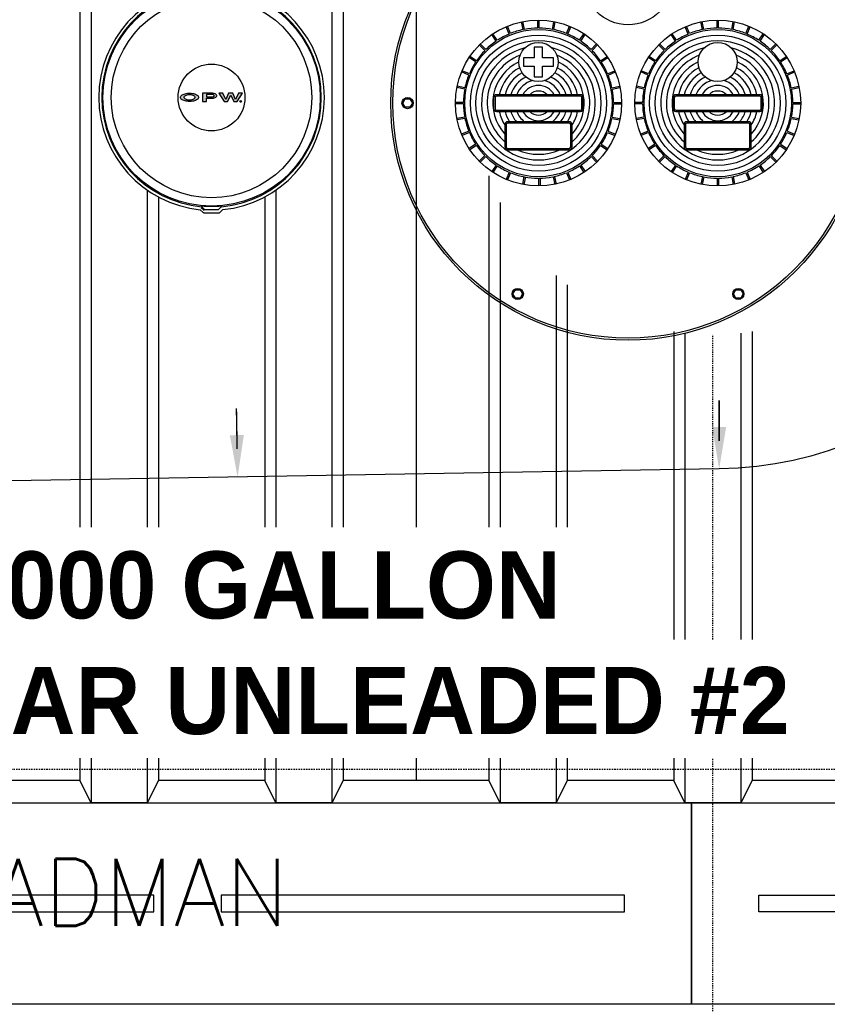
# Model space of a CAD drawing. Extents: x -169 to 7270, y -140 to 2984.
# Tile 673 of 718: x 6551 to 6623, y 1398 to 1486. Entities that reach past the tile are written whole.
import ezdxf
from ezdxf.enums import TextEntityAlignment as Align

# ---------------------------------------------------------------- set-up
doc = ezdxf.new("R2010")
doc.units = 0
doc.header["$MEASUREMENT"] = 0
doc.linetypes.add('HIDDEN3', pattern=[0.1875, 0.125, -0.0625])
doc.linetypes.add('VENT', pattern=[0.04, 0.02, -0.02])
doc.layers.add('FREEZE-LINES', color=8, linetype='CONTINUOUS', plot=False)
for name, color, linetype in [('MULTI-PORT-MANHOLE', 4, 'CONTINUOUS'), ('MULTI-PORT-MANHOLE-HATCH', 252, 'CONTINUOUS'), ('PIPING-VENT', 3, 'VENT'), ('TANK-ANCHOR', 4, 'CONTINUOUS'), ('TANK-DESCRIPTION', 3, 'CONTINUOUS'), ('TANK-MANHOLE-COVER-18', 2, 'CONTINUOUS'), ('TANK-MANHOLE-COVER-HATCH-18', 7, 'CONTINUOUS'), ('TANK-SLOPE', 3, 'CONTINUOUS'), ('TANK-UST', 5, 'CONTINUOUS'), ('TANK-UST-RIB', 7, 'CONTINUOUS'), ('TEXT', 3, 'CONTINUOUS')]:
    doc.layers.add(name, color=color, linetype=linetype)
doc.styles.add('BOLD', font='bold', dxfattribs={"height": 7.2})
doc.styles.add('SIMPLEX', font='simplex')

msp = doc.modelspace()

# ---------------------------------------------------------------- hatches: boundary and pattern name
at = {"layer": 'TANK-MANHOLE-COVER-HATCH-18', "linetype": 'Continuous'}
h = msp.add_hatch(color=256, dxfattribs=at)
h.paths.add_polyline_path([(6566.91677, 1479.23085), (6566.8509, 1479.272), (6566.77268, 1479.30903), (6566.68349, 1479.34057), (6566.58606, 1479.36663), (6566.48177, 1479.38582), (6566.37337, 1479.39815), (6566.26085, 1479.40362), (6566.14834, 1479.40085), (6566.03857, 1479.3926), (6565.93154, 1479.37611), (6565.83001, 1479.35414), (6565.73671, 1479.32531), (6565.65302, 1479.29099), (6565.58167, 1479.25119), (6565.5213, 1479.20727), (6565.47603, 1479.16061), (6565.45237, 1479.12355), (6565.43488, 1479.0865), (6565.42666, 1479.03436), (6565.4349, 1478.98359), (6565.45823, 1478.93283), (6565.49666, 1478.88481), (6565.53283, 1478.85342), (6565.58175, 1478.81896), (6565.65311, 1478.77918), (6565.73681, 1478.74489), (6565.83013, 1478.71609), (6565.93167, 1478.69279), (6566.0387, 1478.67771), (6566.14847, 1478.66813), (6566.26099, 1478.66678), (6566.3735, 1478.67228), (6566.4819, 1478.68465), (6566.58618, 1478.70388), (6566.6836, 1478.72997), (6566.77278, 1478.76155), (6566.85099, 1478.79861), (6566.91684, 1478.83978), (6566.96897, 1478.88507), (6567.00739, 1478.93311), (6567.0307, 1478.98388), (6567.03893, 1479.03465), (6567.03069, 1479.08679), (6567.00735, 1479.13618), (6566.96892, 1479.1842)])
h.paths.add_polyline_path([(6566.68078, 1479.12515), (6566.70412, 1479.08124), (6566.71236, 1479.03459), (6566.70413, 1478.98931), (6566.68081, 1478.9454), (6566.64103, 1478.90422), (6566.58752, 1478.86717), (6566.52166, 1478.8356), (6566.4462, 1478.81226), (6566.36388, 1478.7944), (6566.27743, 1478.78616), (6566.18824, 1478.78614), (6566.1018, 1478.79436), (6566.01946, 1478.81218), (6565.94399, 1478.83549), (6565.87812, 1478.86704), (6565.82597, 1478.90408), (6565.78618, 1478.94523), (6565.76147, 1478.98914), (6565.75323, 1479.03442), (6565.76145, 1479.08107), (6565.78614, 1479.12499), (6565.82593, 1479.16616), (6565.87806, 1479.20321), (6565.94392, 1479.23341), (6566.01938, 1479.25813), (6566.10171, 1479.27461), (6566.18815, 1479.28286), (6566.27734, 1479.28287), (6566.36379, 1479.27465), (6566.44612, 1479.2582), (6566.52159, 1479.23352), (6566.58746, 1479.20334), (6566.64098, 1479.1663)], flags=16)
h = msp.add_hatch(color=256, dxfattribs=at)
h.paths.add_polyline_path([(6568.43846, 1479.36971), (6568.36161, 1479.3889), (6568.27928, 1479.39986), (6568.19421, 1479.40396), (6567.38464, 1479.40382), (6567.38477, 1478.66698), (6567.72918, 1478.66704), (6567.72913, 1478.95107), (6568.19429, 1478.95116), (6568.27936, 1478.95529), (6568.36169, 1478.96628), (6568.43852, 1478.98413), (6568.50713, 1479.01022), (6568.56475, 1479.04041), (6568.61003, 1479.0761), (6568.64021, 1479.11589), (6568.65666, 1479.15706), (6568.65666, 1479.19823), (6568.64018, 1479.23939), (6568.60999, 1479.2778), (6568.5647, 1479.31347), (6568.50707, 1479.34502)])
h.paths.add_polyline_path([(6567.72907, 1479.28862), (6568.19423, 1479.2887), (6568.25323, 1479.2846), (6568.30812, 1479.27363), (6568.35477, 1479.2558), (6568.39183, 1479.23248), (6568.41379, 1479.20642), (6568.42202, 1479.1776), (6568.4138, 1479.14879), (6568.39185, 1479.12134), (6568.3548, 1479.09801), (6568.30815, 1479.08153), (6568.25327, 1479.06917), (6568.19427, 1479.06642), (6567.72911, 1479.06633)], flags=16)
for points in [[(6569.21097, 1479.40415), (6568.85009, 1479.40408), (6569.31813, 1478.66733), (6569.62549, 1478.66738), (6569.90119, 1479.22726), (6570.17709, 1478.66748), (6570.48445, 1478.66754), (6570.95222, 1479.40446), (6570.59134, 1479.4044), (6570.33485, 1478.84314), (6570.08091, 1479.4043), (6569.7214, 1479.40424), (6569.46766, 1478.84299)], [(6570.72183, 1478.66346, 1), (6570.87277, 1478.66349, 1)]]:
    msp.add_hatch(color=256, dxfattribs=at).paths.add_polyline_path(points)

# ---------------------------------------------------------------- linework, layer by layer
at = {"layer": 'FREEZE-LINES', "linetype": 'Continuous'}
msp.add_line((7225.69428, 1398.01839), (6181.69428, 1398.01839), dxfattribs=at)
at = {"layer": 'MULTI-PORT-MANHOLE', "color": 1}
for p, q in [((6596.006, 1485.08221), (6595.86883, 1485.77186)), ((6596.1286, 1485.1066), (6595.99142, 1485.79624)), ((6597.31241, 1485.2232), (6597.31241, 1485.92635)), ((6597.43741, 1485.2232), (6597.43741, 1485.92635)), ((6598.62121, 1485.1066), (6598.75839, 1485.79624)), ((6598.74381, 1485.08221), (6598.88099, 1485.77186)), ((6612.006, 1485.08221), (6611.86883, 1485.77186)), ((6612.1286, 1485.1066), (6611.99142, 1485.79624)), ((6613.31241, 1485.2232), (6613.31241, 1485.92635)), ((6613.43741, 1485.2232), (6613.43741, 1485.92635)), ((6614.62121, 1485.1066), (6614.75839, 1485.79624)), ((6614.74381, 1485.08221), (6614.88099, 1485.77186)), ((6593.5992, 1484.05889), (6593.20855, 1484.64354)), ((6593.70313, 1484.12833), (6593.31248, 1484.71298)), ((6594.75221, 1484.68908), (6594.48312, 1485.3387)), ((6594.86769, 1484.73691), (6594.59861, 1485.38654)), ((6599.88212, 1484.73691), (6600.15121, 1485.38654)), ((6599.99761, 1484.68908), (6600.26669, 1485.3387)), ((6601.04668, 1484.12833), (6601.43733, 1484.71298)), ((6601.15062, 1484.05889), (6601.54127, 1484.64354)), ((6609.5992, 1484.05889), (6609.20855, 1484.64354)), ((6609.70313, 1484.12833), (6609.31248, 1484.71298)), ((6610.75221, 1484.68908), (6610.48312, 1485.3387)), ((6610.86769, 1484.73691), (6610.59861, 1485.38654)), ((6615.88212, 1484.73691), (6616.15121, 1485.38654)), ((6615.99761, 1484.68908), (6616.26669, 1485.3387)), ((6617.04668, 1484.12833), (6617.43733, 1484.71298)), ((6617.15062, 1484.05889), (6617.54127, 1484.64354)), ((6592.67968, 1483.30426), (6592.18247, 1483.80146)), ((6602.07014, 1483.30426), (6602.56734, 1483.80146)), ((6608.67968, 1483.30426), (6608.18247, 1483.80146)), ((6618.07014, 1483.30426), (6618.56734, 1483.80146)), ((6592.59129, 1483.21587), (6592.09409, 1483.71307)), ((6602.15853, 1483.21587), (6602.65573, 1483.71307)), ((6608.59129, 1483.21587), (6608.09409, 1483.71307)), ((6618.15853, 1483.21587), (6618.65573, 1483.71307)), ((6591.76721, 1482.19241), (6591.18256, 1482.58306)), ((6591.83666, 1482.29635), (6591.25201, 1482.687)), ((6602.91316, 1482.29635), (6603.49781, 1482.687)), ((6602.9826, 1482.19241), (6603.56725, 1482.58306)), ((6607.76721, 1482.19241), (6607.18256, 1482.58306)), ((6607.83666, 1482.29635), (6607.25201, 1482.687)), ((6618.91316, 1482.29635), (6619.49781, 1482.687)), ((6618.9826, 1482.19241), (6619.56725, 1482.58306)), ((6591.15863, 1481.02785), (6590.50901, 1481.29694)), ((6591.20647, 1481.14334), (6590.55684, 1481.41242)), ((6603.54335, 1481.14334), (6604.19297, 1481.41242)), ((6603.59118, 1481.02785), (6604.24081, 1481.29694)), ((6607.15863, 1481.02785), (6606.50901, 1481.29694)), ((6607.20647, 1481.14334), (6606.55684, 1481.41242)), ((6619.54335, 1481.14334), (6620.19297, 1481.41242)), ((6619.59118, 1481.02785), (6620.24081, 1481.29694)), ((6590.78895, 1479.76694), (6590.0993, 1479.90412)), ((6590.81333, 1479.88954), (6590.12369, 1480.02672)), ((6603.93648, 1479.88954), (6604.62613, 1480.02672)), ((6603.96087, 1479.76694), (6604.65051, 1479.90412)), ((6606.78895, 1479.76694), (6606.0993, 1479.90412)), ((6606.81333, 1479.88954), (6606.12369, 1480.02672)), ((6619.93648, 1479.88954), (6620.62613, 1480.02672)), ((6619.96087, 1479.76694), (6620.65051, 1479.90412)), ((6590.67235, 1478.58314), (6589.9692, 1478.58314)), ((6590.67235, 1478.45814), (6589.9692, 1478.45814)), ((6604.07747, 1478.58314), (6604.78062, 1478.58314)), ((6604.07747, 1478.45814), (6604.78062, 1478.45814)), ((6606.67235, 1478.58314), (6605.9692, 1478.58314)), ((6606.67235, 1478.45814), (6605.9692, 1478.45814)), ((6620.07747, 1478.58314), (6620.78062, 1478.58314)), ((6620.07747, 1478.45814), (6620.78062, 1478.45814)), ((6590.78895, 1477.27433), (6590.0993, 1477.13715)), ((6590.81333, 1477.15173), (6590.12369, 1477.01456)), ((6603.93648, 1477.15173), (6604.62613, 1477.01456)), ((6603.96087, 1477.27433), (6604.65051, 1477.13715)), ((6606.78895, 1477.27433), (6606.0993, 1477.13715)), ((6606.81333, 1477.15173), (6606.12369, 1477.01456)), ((6619.93648, 1477.15173), (6620.62613, 1477.01456)), ((6619.96087, 1477.27433), (6620.65051, 1477.13715)), ((6591.15863, 1476.01342), (6590.50901, 1475.74434)), ((6591.20647, 1475.89794), (6590.55684, 1475.62885)), ((6603.54335, 1475.89794), (6604.19297, 1475.62885)), ((6603.59118, 1476.01342), (6604.24081, 1475.74434)), ((6607.15863, 1476.01342), (6606.50901, 1475.74434)), ((6607.20647, 1475.89794), (6606.55684, 1475.62885)), ((6619.54335, 1475.89794), (6620.19297, 1475.62885)), ((6619.59118, 1476.01342), (6620.24081, 1475.74434)), ((6591.76721, 1474.84886), (6591.18256, 1474.45821)), ((6591.83666, 1474.74493), (6591.25201, 1474.35428)), ((6602.91316, 1474.74493), (6603.49781, 1474.35428)), ((6602.9826, 1474.84886), (6603.56725, 1474.45821)), ((6607.76721, 1474.84886), (6607.18256, 1474.45821)), ((6607.83666, 1474.74493), (6607.25201, 1474.35428)), ((6618.91316, 1474.74493), (6619.49781, 1474.35428)), ((6618.9826, 1474.84886), (6619.56725, 1474.45821)), ((6592.59129, 1473.82541), (6592.09409, 1473.3282)), ((6592.67968, 1473.73702), (6592.18247, 1473.23982)), ((6602.07014, 1473.73702), (6602.56734, 1473.23982)), ((6602.15853, 1473.82541), (6602.65573, 1473.3282)), ((6608.59129, 1473.82541), (6608.09409, 1473.3282)), ((6608.67968, 1473.73702), (6608.18247, 1473.23982)), ((6618.07014, 1473.73702), (6618.56734, 1473.23982)), ((6618.15853, 1473.82541), (6618.65573, 1473.3282)), ((6593.5992, 1472.98239), (6593.20855, 1472.39774)), ((6593.70313, 1472.91294), (6593.31248, 1472.32829)), ((6594.75221, 1472.3522), (6594.48312, 1471.70257)), ((6594.86769, 1472.30436), (6594.59861, 1471.65474)), ((6599.88212, 1472.30436), (6600.15121, 1471.65474)), ((6599.99761, 1472.3522), (6600.26669, 1471.70257)), ((6601.04668, 1472.91294), (6601.43733, 1472.32829)), ((6601.15062, 1472.98239), (6601.54127, 1472.39774)), ((6609.5992, 1472.98239), (6609.20855, 1472.39774)), ((6609.70313, 1472.91294), (6609.31248, 1472.32829)), ((6610.75221, 1472.3522), (6610.48312, 1471.70257)), ((6610.86769, 1472.30436), (6610.59861, 1471.65474)), ((6615.88212, 1472.30436), (6616.15121, 1471.65474)), ((6615.99761, 1472.3522), (6616.26669, 1471.70257)), ((6617.04668, 1472.91294), (6617.43733, 1472.32829)), ((6617.15062, 1472.98239), (6617.54127, 1472.39774)), ((6596.08269, 1471.95906), (6595.94552, 1471.26942)), ((6596.20529, 1471.93468), (6596.06811, 1471.24503)), ((6597.3891, 1471.81808), (6597.3891, 1471.11493)), ((6597.5141, 1471.81808), (6597.5141, 1471.11493)), ((6598.6979, 1471.93468), (6598.83508, 1471.24503)), ((6598.8205, 1471.95906), (6598.95768, 1471.26942)), ((6612.006, 1471.95906), (6611.86883, 1471.26942)), ((6612.1286, 1471.93468), (6611.99142, 1471.24503)), ((6613.31241, 1471.81808), (6613.31241, 1471.11493)), ((6613.43741, 1471.81808), (6613.43741, 1471.11493)), ((6614.62121, 1471.93468), (6614.75839, 1471.24503)), ((6614.74381, 1471.95906), (6614.88099, 1471.26942))]:
    msp.add_line(p, q, dxfattribs=at)
at = {"layer": 'MULTI-PORT-MANHOLE', "color": 2}
msp.add_lwpolyline([(6597.74991, 1480.86231), (6597.74991, 1481.81681), (6598.70441, 1481.81681), (6598.70441, 1482.56681), (6597.74991, 1482.56681), (6597.74991, 1483.52132), (6596.99991, 1483.52132), (6596.99991, 1482.56681), (6596.0454, 1482.56681), (6596.0454, 1481.81681), (6596.99991, 1481.81681), (6596.99991, 1480.86231)], close=True, dxfattribs=at)
at = {"layer": 'MULTI-PORT-MANHOLE', "color": 1}
for points in [[(6585.90391, 1478.89564), (6586.12042, 1478.52064), (6585.90391, 1478.14564), (6585.4709, 1478.14564), (6585.2544, 1478.52064), (6585.4709, 1478.89564)], [(6595.31465, 1461.84576), (6595.74766, 1461.84576), (6595.96417, 1461.47076), (6595.74766, 1461.09576), (6595.31465, 1461.09576), (6595.09815, 1461.47076)], [(6614.78565, 1461.47076), (6615.00215, 1461.84576), (6615.43516, 1461.84576), (6615.65167, 1461.47076), (6615.43516, 1461.09576), (6615.00215, 1461.09576)]]:
    msp.add_lwpolyline(points, close=True, dxfattribs=at)
at = {"layer": 'MULTI-PORT-MANHOLE', "color": 2}
for points in [[(6601.37491, 1479.02064, 0.41421356), (6601.12491, 1479.27064), (6593.62491, 1479.27064, 0.41421356), (6593.37491, 1479.02064), (6593.37491, 1478.02064, 0.41421356), (6593.62491, 1477.77064), (6601.12491, 1477.77064, 0.41421356), (6601.37491, 1478.02064)], [(6617.37491, 1479.02064, 0.41421356), (6617.12491, 1479.27064), (6609.62491, 1479.27064, 0.41421356), (6609.37491, 1479.02064), (6609.37491, 1478.02064, 0.41421356), (6609.62491, 1477.77064), (6617.12491, 1477.77064, 0.41421356), (6617.37491, 1478.02064)], [(6600.37491, 1476.60274, 0.41421356), (6600.12491, 1476.85274), (6594.62491, 1476.85274, 0.41421356), (6594.37491, 1476.60274), (6594.37491, 1474.60274, 0.41421356), (6594.62491, 1474.35274), (6600.12491, 1474.35274, 0.41421356), (6600.37491, 1474.60274)], [(6616.37491, 1476.60274, 0.41421356), (6616.12491, 1476.85274), (6610.62491, 1476.85274, 0.41421356), (6610.37491, 1476.60274), (6610.37491, 1474.60274, 0.41421356), (6610.62491, 1474.35274), (6616.12491, 1474.35274, 0.41421356), (6616.37491, 1474.60274)]]:
    msp.add_lwpolyline(points, format="xyb", close=True, dxfattribs=at)
at = {"layer": 'MULTI-PORT-MANHOLE', "color": 1}
for points in [[(6601.24991, 1479.02064, 0.41421356), (6601.12491, 1479.14564), (6593.62491, 1479.14564, 0.41421356), (6593.49991, 1479.02064), (6593.49991, 1478.02064, 0.41421356), (6593.62491, 1477.89564), (6601.12491, 1477.89564, 0.41421356), (6601.24991, 1478.02064)], [(6617.24991, 1479.02064, 0.41421356), (6617.12491, 1479.14564), (6609.62491, 1479.14564, 0.41421356), (6609.49991, 1479.02064), (6609.49991, 1478.02064, 0.41421356), (6609.62491, 1477.89564), (6617.12491, 1477.89564, 0.41421356), (6617.24991, 1478.02064)], [(6600.24991, 1476.60274, 0.41421356), (6600.12491, 1476.72774), (6594.62491, 1476.72774, 0.41421356), (6594.49991, 1476.60274), (6594.49991, 1474.60274, 0.41421356), (6594.62491, 1474.47774), (6600.12491, 1474.47774, 0.41421356), (6600.24991, 1474.60274)], [(6616.24991, 1476.60274, 0.41421356), (6616.12491, 1476.72774), (6610.62491, 1476.72774, 0.41421356), (6610.49991, 1476.60274), (6610.49991, 1474.60274, 0.41421356), (6610.62491, 1474.47774), (6616.12491, 1474.47774, 0.41421356), (6616.24991, 1474.60274)]]:
    msp.add_lwpolyline(points, format="xyb", close=True, dxfattribs=at)
at = {"layer": 'MULTI-PORT-MANHOLE', "color": 4}
msp.add_circle((6605.37491, 1478.52064), 21.1875, dxfattribs=at)
at = {"layer": 'MULTI-PORT-MANHOLE', "color": 1}
msp.add_circle((6605.37491, 1478.52064), 21, dxfattribs=at)
at = {"layer": 'MULTI-PORT-MANHOLE', "color": 2}
for centre, radius in [((6605.37491, 1489.52064), 4), ((6597.37491, 1478.52064), 7.40597), ((6613.37491, 1478.52064), 7.40597), ((6597.37491, 1478.52064), 6.57785), ((6613.37491, 1478.52064), 6.57785), ((6597.37491, 1482.19181), 1.75), ((6613.37491, 1482.19181), 1.75), ((6585.68741, 1478.52064), 0.5), ((6595.53116, 1461.47076), 0.5), ((6615.21866, 1461.47076), 0.5)]:
    msp.add_circle(centre, radius, dxfattribs=at)
at = {"layer": 'MULTI-PORT-MANHOLE', "color": 1}
for centre, start, end in [((6597.37491, 1478.52064), 113.0342562, 123.2157438), ((6597.37491, 1478.52064), 101.7842562, 111.9657438), ((6597.37491, 1478.52064), 90.5342562, 100.7157438), ((6597.37491, 1478.52064), 79.2842562, 89.4657438), ((6597.37491, 1478.52064), 68.0342562, 78.2157438), ((6597.37491, 1478.52064), 56.7842562, 66.9657438), ((6613.37491, 1478.52064), 113.0342562, 123.2157438), ((6613.37491, 1478.52064), 101.7842562, 111.9657438), ((6613.37491, 1478.52064), 90.5342562, 100.7157438), ((6613.37491, 1478.52064), 79.2842562, 89.4657438), ((6613.37491, 1478.52064), 68.0342562, 78.2157438), ((6613.37491, 1478.52064), 56.7842562, 66.9657438), ((6597.37491, 1478.52064), 124.2842562, 134.4657438), ((6597.37491, 1478.52064), 45.5342562, 55.7157438), ((6613.37491, 1478.52064), 124.2842562, 134.4657438), ((6613.37491, 1478.52064), 45.5342562, 55.7157438), ((6597.37491, 1478.52064), 135.5342562, 145.7157438), ((6597.37491, 1478.52064), 34.2842562, 44.4657438), ((6613.37491, 1478.52064), 135.5342562, 145.7157438), ((6613.37491, 1478.52064), 34.2842562, 44.4657438), ((6597.37491, 1478.52064), 146.7842562, 156.9657438), ((6597.37491, 1478.52064), 23.0342562, 33.2157438), ((6613.37491, 1478.52064), 146.7842562, 156.9657438), ((6613.37491, 1478.52064), 23.0342562, 33.2157438), ((6597.37491, 1478.52064), 158.0342562, 168.2157438), ((6597.37491, 1478.52064), 11.7842562, 21.9657438), ((6613.37491, 1478.52064), 158.0342562, 168.2157438), ((6613.37491, 1478.52064), 11.7842562, 21.9657438), ((6597.37491, 1478.52064), 169.2842562, 179.4657438), ((6597.37491, 1478.52064), 0.5342562, 10.7157438), ((6613.37491, 1478.52064), 169.2842562, 179.4657438), ((6613.37491, 1478.52064), 0.5342562, 10.7157438), ((6597.37491, 1478.52064), 180.5342562, 190.7157438), ((6597.37491, 1478.52064), 349.2842562, 359.4657438), ((6613.37491, 1478.52064), 180.5342562, 190.7157438), ((6613.37491, 1478.52064), 349.2842562, 359.4657438), ((6597.37491, 1478.52064), 191.7842562, 201.9657438), ((6597.37491, 1478.52064), 338.0342562, 348.2157438), ((6613.37491, 1478.52064), 191.7842562, 201.9657438), ((6613.37491, 1478.52064), 338.0342562, 348.2157438), ((6597.37491, 1478.52064), 203.0342562, 213.2157438), ((6597.37491, 1478.52064), 326.7842562, 336.9657438), ((6613.37491, 1478.52064), 203.0342562, 213.2157438), ((6613.37491, 1478.52064), 326.7842562, 336.9657438), ((6597.37491, 1478.52064), 214.2842562, 224.4657438), ((6597.37491, 1478.52064), 315.5342562, 325.7157438), ((6613.37491, 1478.52064), 214.2842562, 224.4657438), ((6613.37491, 1478.52064), 315.5342562, 325.7157438), ((6597.37491, 1478.52064), 225.5342562, 235.7157438), ((6597.37491, 1478.52064), 304.2842562, 314.4657438), ((6613.37491, 1478.52064), 225.5342562, 235.7157438), ((6613.37491, 1478.52064), 304.2842562, 314.4657438), ((6597.37491, 1478.52064), 236.7842562, 246.9657438), ((6597.37491, 1478.52064), 248.0342562, 258.2157438), ((6597.37491, 1478.52064), 281.7842562, 291.9657438), ((6597.37491, 1478.52064), 293.0342562, 303.2157438), ((6613.37491, 1478.52064), 236.7842562, 246.9657438), ((6613.37491, 1478.52064), 248.0342562, 258.2157438), ((6613.37491, 1478.52064), 281.7842562, 291.9657438), ((6613.37491, 1478.52064), 293.0342562, 303.2157438), ((6597.37491, 1478.52064), 259.2842562, 269.4657438), ((6597.37491, 1478.52064), 270.5342562, 280.7157438), ((6613.37491, 1478.52064), 259.2842562, 269.4657438), ((6613.37491, 1478.52064), 270.5342562, 280.7157438)]:
    msp.add_arc(centre, 6.70285, start, end, dxfattribs=at)
at = {"layer": 'MULTI-PORT-MANHOLE-HATCH'}
for centre, radius in [((6597.37491, 1478.52064), 6.07785), ((6597.37491, 1478.52064), 5.57785), ((6613.37491, 1478.52064), 6.07785), ((6613.37491, 1478.52064), 5.57785)]:
    msp.add_circle(centre, radius, dxfattribs=at)
for centre, radius, start, end in [((6597.37491, 1478.52064), 5.07785, 103.8486311, 76.1513689), ((6613.37491, 1478.52064), 5.07785, 103.8486311, 76.1513689), ((6597.37491, 1478.52064), 4.57785, 111.0377279, 229.0553475), ((6597.37491, 1478.52064), 4.07785, 115.4128434, 222.6351195), ((6597.37491, 1478.52064), 4.57785, 310.9446525, 68.9622721), ((6597.37491, 1478.52064), 4.07785, 317.3648805, 64.5871566), ((6613.37491, 1478.52064), 4.57785, 111.0377279, 229.0553475), ((6613.37491, 1478.52064), 4.07785, 115.4128434, 222.6351195), ((6613.37491, 1478.52064), 4.57785, 310.9446525, 68.9622721), ((6613.37491, 1478.52064), 4.07785, 317.3648805, 64.5871566), ((6597.37491, 1478.52064), 3.57785, 117.9015552, 167.8997293), ((6597.37491, 1478.52064), 3.07785, 118.3502958, 165.8963552), ((6597.37491, 1478.52064), 3.07785, 14.1036448, 61.6497042), ((6597.37491, 1478.52064), 3.57785, 12.1002707, 62.0984448), ((6613.37491, 1478.52064), 3.57785, 117.9015552, 167.8997293), ((6613.37491, 1478.52064), 3.07785, 118.3502958, 165.8963552), ((6613.37491, 1478.52064), 3.07785, 14.1036448, 61.6497042), ((6613.37491, 1478.52064), 3.57785, 12.1002707, 62.0984448), ((6597.37491, 1478.52064), 2.57785, 115.6634916, 163.0857418), ((6597.37491, 1478.52064), 2.07785, 105.0573843, 158.8414329), ((6597.37491, 1478.52064), 2.07785, 21.1585671, 74.9426157), ((6597.37491, 1478.52064), 2.57785, 16.9142582, 64.3365084), ((6613.37491, 1478.52064), 2.57785, 115.6634916, 163.0857418), ((6613.37491, 1478.52064), 2.07785, 105.0573843, 158.8414329), ((6613.37491, 1478.52064), 2.07785, 21.1585671, 74.9426157), ((6613.37491, 1478.52064), 2.57785, 16.9142582, 64.3365084), ((6597.37491, 1478.52064), 1.57785, 28.3808902, 151.6191098), ((6597.37491, 1478.52064), 1.07785, 44.0934426, 135.9065574), ((6613.37491, 1478.52064), 1.57785, 28.3808902, 151.6191098), ((6613.37491, 1478.52064), 1.07785, 44.0934426, 135.9065574), ((6597.37491, 1478.52064), 3.57785, 192.1002707, 213.0187034), ((6597.37491, 1478.52064), 3.07785, 194.1036448, 212.8132572), ((6597.37491, 1478.52064), 2.57785, 196.9142582, 220.316564), ((6597.37491, 1478.52064), 2.07785, 201.1585671, 233.3889609), ((6597.37491, 1478.52064), 1.57785, 208.3808902, 331.6191098), ((6597.37491, 1478.52064), 1.07785, 224.0934426, 315.9065574), ((6597.37491, 1478.52064), 2.07785, 306.6110391, 338.8414329), ((6597.37491, 1478.52064), 2.57785, 319.683436, 343.0857418), ((6597.37491, 1478.52064), 3.07785, 327.1867428, 345.8963552), ((6597.37491, 1478.52064), 3.57785, 326.9812966, 347.8997293), ((6613.37491, 1478.52064), 3.57785, 192.1002707, 213.0187034), ((6613.37491, 1478.52064), 3.07785, 194.1036448, 212.8132572), ((6613.37491, 1478.52064), 2.57785, 196.9142582, 220.316564), ((6613.37491, 1478.52064), 2.07785, 201.1585671, 233.3889609), ((6613.37491, 1478.52064), 1.57785, 208.3808902, 331.6191098), ((6613.37491, 1478.52064), 1.07785, 224.0934426, 315.9065574), ((6613.37491, 1478.52064), 2.07785, 306.6110391, 338.8414329), ((6613.37491, 1478.52064), 2.57785, 319.683436, 343.0857418), ((6613.37491, 1478.52064), 3.07785, 327.1867428, 345.8963552), ((6613.37491, 1478.52064), 3.57785, 326.9812966, 347.8997293), ((6597.37491, 1478.52064), 4.57785, 245.5673762, 294.4326238), ((6613.37491, 1478.52064), 4.57785, 245.5673762, 294.4326238)]:
    msp.add_arc(centre, radius, start, end, dxfattribs=at)
at = {"layer": 'PIPING-VENT', "ltscale": 3}
msp.add_line((6612.94428, 1230.01762), (6612.94428, 1457.83089), dxfattribs=at)
at = {"layer": 'TANK-ANCHOR'}
for points in [[(6611.05012, 1398.01993), (6437.05012, 1398.01993), (6437.05012, 1416.01993), (6611.05012, 1416.01993)], [(6785.05012, 1398.01993), (6611.05012, 1398.01993), (6611.05012, 1416.01993), (6785.05012, 1416.01993)]]:
    msp.add_lwpolyline(points, close=True, dxfattribs=at)
at = {"layer": 'TANK-ANCHOR', "color": 7}
for points in [[(6527.05012, 1407.76993), (6527.05012, 1406.26993), (6563.05012, 1406.26993), (6563.05012, 1407.76993)], [(6569.05012, 1407.76993), (6569.05012, 1406.26993), (6605.05012, 1406.26993), (6605.05012, 1407.76993)], [(6653.05012, 1407.76993), (6653.05012, 1406.26993), (6617.05012, 1406.26993), (6617.05012, 1407.76993)]]:
    msp.add_lwpolyline(points, close=True, dxfattribs=at)
at = {"layer": 'TANK-MANHOLE-COVER-18', "color": 1, "linetype": 'Continuous'}
msp.add_line((6567.54021, 1468.91243), (6567.28083, 1469.17309), dxfattribs=at)
at = {"layer": 'TANK-MANHOLE-COVER-18', "color": 4, "linetype": 'Continuous'}
msp.add_lwpolyline([(6568.89634, 1489.30549), (6567.48714, 1489.30523, 0.19600928), (6567.44345, 1489.28741), (6567.18716, 1489.0367, 0.90467588), (6567.19076, 1468.99972), (6567.44714, 1468.7491, 0.19600928), (6567.49084, 1468.73129), (6568.90004, 1468.73155, 0.19600928), (6568.94373, 1468.74937), (6569.19987, 1468.99993, 0.90481458), (6569.19626, 1489.03721), (6568.94004, 1489.28768, 0.19600928)], format="xyb", close=True, dxfattribs=at)
at = {"layer": 'TANK-MANHOLE-COVER-18', "color": 1, "linetype": 'Continuous'}
for points in [[(6569.09209, 1469.2625, 0.91236254), (6569.08858, 1488.7746), (6569.05236, 1488.69934, 0.04435615), (6567.33137, 1488.69891), (6567.29646, 1488.77428, 0.9123628), (6567.29998, 1469.26218), (6567.33486, 1469.33756, 0.04435615), (6569.05584, 1469.33775)], [(6567.36527, 1469.30599), (6567.33707, 1469.24445), (6567.57861, 1469.00299), (6568.81354, 1469.00322), (6569.055, 1469.24476), (6569.02555, 1469.30618, -0.04265886)]]:
    msp.add_lwpolyline(points, format="xyb", close=True, dxfattribs=at)
at = {"layer": 'TANK-MANHOLE-COVER-18', "color": 2, "linetype": 'Continuous'}
for radius in [9.70655, 8.9505, 2.98304]:
    msp.add_circle((6568.19428, 1479.01839), radius, dxfattribs=at)
at = {"layer": 'TANK-MANHOLE-COVER-HATCH-18', "linetype": 'Continuous'}
for points in [[(6567.03893, 1479.03465), (6567.0307, 1478.98388), (6567.00739, 1478.93311), (6566.96897, 1478.88507), (6566.91684, 1478.83978), (6566.85099, 1478.79861), (6566.77278, 1478.76155), (6566.6836, 1478.72997), (6566.58618, 1478.70388), (6566.4819, 1478.68465), (6566.3735, 1478.67228), (6566.26099, 1478.66678), (6566.14847, 1478.66813), (6566.0387, 1478.67771), (6565.93167, 1478.69279), (6565.83013, 1478.71609), (6565.73681, 1478.74489), (6565.65311, 1478.77918), (6565.58175, 1478.81896), (6565.53283, 1478.85342), (6565.49666, 1478.88481), (6565.45823, 1478.93283), (6565.4349, 1478.98359), (6565.42666, 1479.03436), (6565.43488, 1479.0865), (6565.45237, 1479.12355), (6565.47603, 1479.16061), (6565.5213, 1479.20727), (6565.58167, 1479.25119), (6565.65302, 1479.29099), (6565.73671, 1479.32531), (6565.83001, 1479.35414), (6565.93154, 1479.37611), (6566.03857, 1479.3926), (6566.14834, 1479.40085), (6566.26085, 1479.40362), (6566.37337, 1479.39815), (6566.48177, 1479.38582), (6566.58606, 1479.36663), (6566.68349, 1479.34057), (6566.77268, 1479.30903), (6566.8509, 1479.272), (6566.91677, 1479.23085), (6566.96892, 1479.1842), (6567.00735, 1479.13618), (6567.03069, 1479.08679)], [(6568.43846, 1479.36971), (6568.36161, 1479.3889), (6568.27928, 1479.39986), (6568.19421, 1479.40396), (6567.38464, 1479.40382), (6567.38477, 1478.66698), (6567.72918, 1478.66704), (6567.72913, 1478.95107), (6568.19429, 1478.95116), (6568.27936, 1478.95529), (6568.36169, 1478.96628), (6568.43852, 1478.98413), (6568.50713, 1479.01022), (6568.56475, 1479.04041), (6568.61003, 1479.0761), (6568.64021, 1479.11589), (6568.65666, 1479.15706), (6568.65666, 1479.19823), (6568.64018, 1479.23939), (6568.60999, 1479.2778), (6568.5647, 1479.31347), (6568.50707, 1479.34502)], [(6569.31813, 1478.66733), (6569.62549, 1478.66738), (6569.90119, 1479.22726), (6570.17709, 1478.66748), (6570.48445, 1478.66754), (6570.95222, 1479.40446), (6570.59134, 1479.4044), (6570.33485, 1478.84314), (6570.08091, 1479.4043), (6569.7214, 1479.40424), (6569.46766, 1478.84299), (6569.21097, 1479.40415), (6568.85009, 1479.40408)], [(6566.52159, 1479.23352), (6566.58746, 1479.20334), (6566.64098, 1479.1663), (6566.68078, 1479.12515), (6566.70412, 1479.08124), (6566.71236, 1479.03459), (6566.70413, 1478.98931), (6566.68081, 1478.9454), (6566.64103, 1478.90422), (6566.58752, 1478.86717), (6566.52166, 1478.8356), (6566.4462, 1478.81226), (6566.36388, 1478.7944), (6566.27743, 1478.78616), (6566.18824, 1478.78614), (6566.1018, 1478.79436), (6566.01946, 1478.81218), (6565.94399, 1478.83549), (6565.87812, 1478.86704), (6565.82597, 1478.90408), (6565.78618, 1478.94523), (6565.76147, 1478.98914), (6565.75323, 1479.03442), (6565.76145, 1479.08107), (6565.78614, 1479.12499), (6565.82593, 1479.16616), (6565.87806, 1479.20321), (6565.94392, 1479.23341), (6566.01938, 1479.25813), (6566.10171, 1479.27461), (6566.18815, 1479.28286), (6566.27734, 1479.28287), (6566.36379, 1479.27465), (6566.44612, 1479.2582)], [(6568.30812, 1479.27363), (6568.25323, 1479.2846), (6568.19423, 1479.2887), (6567.72907, 1479.28862), (6567.72911, 1479.06633), (6568.19427, 1479.06642), (6568.25327, 1479.06917), (6568.30815, 1479.08153), (6568.3548, 1479.09801), (6568.39185, 1479.12134), (6568.4138, 1479.14879), (6568.42202, 1479.1776), (6568.41379, 1479.20642), (6568.39183, 1479.23248), (6568.35477, 1479.2558)]]:
    msp.add_lwpolyline(points, close=True, dxfattribs=at)
msp.add_circle((6570.7973, 1478.66348), 0.07547, dxfattribs=at)
at = {"layer": 'TANK-SLOPE'}
msp.add_lwpolyline([(6527.52923, 1513.65324), (6613.50472, 1512.20116, -0.9832619), (6613.50412, 1445.83561), (6527.52861, 1444.38507, -1.01702303)], format="xyb", close=True, dxfattribs=at)
at = {"layer": 'TANK-SLOPE', "const_width": 0.125}
for points in [[(6570.47475, 1447.61076), (6570.41327, 1451.25103)], [(6613.50472, 1448.33716), (6613.50472, 1451.97795)]]:
    msp.add_lwpolyline(points, dxfattribs=at)
at = {"layer": 'TANK-SLOPE'}
for points in [[(6614.12972, 1449.58716), (6613.50472, 1445.83716), (6612.87972, 1449.58716)], [(6571.07856, 1448.87114), (6570.51697, 1445.11112), (6569.82873, 1448.85003)]]:
    msp.add_solid(points, dxfattribs=at)
at = {"layer": 'TANK-UST', "color": 2, "linetype": 'HIDDEN3'}
msp.add_lwpolyline([(6490.44428, 1539.01839), (6485.93173, 1539.01839, 0.9539575), (6485.93173, 1419.01839), (6490.44428, 1419.01839), (6585.69448, 1419.01839), (6684.71383, 1419.01839), (6909.71383, 1419.01839), (6914.20703, 1419.01839, 0.9539575), (6914.20703, 1539.01839), (6909.71383, 1539.01839), (6684.71383, 1539.01839), (6585.69448, 1539.01839)], format="xyb", close=True, dxfattribs=at)
at = {"layer": 'TANK-UST'}
msp.add_lwpolyline([(6625.94428, 1418.01839), (6616.44428, 1418.01839), (6615.44428, 1416.01839), (6610.44428, 1416.01839), (6609.44428, 1418.01839), (6599.94428, 1418.01839), (6598.94428, 1416.01839), (6593.94428, 1416.01839), (6592.94428, 1418.01839), (6579.94428, 1418.01839), (6578.94428, 1416.01839), (6573.94428, 1416.01839), (6572.94428, 1418.01839), (6563.44428, 1418.01839), (6562.44428, 1416.01839), (6557.44428, 1416.01839), (6556.44428, 1418.01839), (6546.94428, 1418.01839)], dxfattribs=at)
at = {"layer": 'TANK-UST-RIB'}
for p, q in [((6557.44428, 1542.01839), (6557.44428, 1416.01839)), ((6578.94428, 1542.01839), (6578.94428, 1416.01839)), ((6556.44428, 1540.01839), (6556.44428, 1418.01839)), ((6579.94428, 1540.01839), (6579.94428, 1418.01839)), ((6586.44428, 1540.01839), (6586.44428, 1418.01839)), ((6592.94428, 1472.02481), (6592.94428, 1418.01839)), ((6562.44428, 1470.75291), (6562.44428, 1416.01839)), ((6573.94428, 1470.75291), (6573.94428, 1416.01839)), ((6563.44428, 1470.14043), (6563.44428, 1418.01839)), ((6572.94428, 1470.14043), (6572.94428, 1418.01839)), ((6593.94428, 1469.64235), (6593.94428, 1416.01839)), ((6598.94428, 1463.11524), (6598.94428, 1416.01839)), ((6599.94428, 1462.28788), (6599.94428, 1418.01839)), ((6609.44428, 1458.12198), (6609.44428, 1418.01839)), ((6610.44428, 1457.9789), (6610.44428, 1416.01839)), ((6615.44428, 1457.9789), (6615.44428, 1416.01839)), ((6616.44428, 1458.12198), (6616.44428, 1418.01839))]:
    msp.add_line(p, q, dxfattribs=at)

# ---------------------------------------------------------------- texts
at = {"layer": 'TEXT', "style": 'SIMPLEX'}
msp.add_text('18"x8"x14\'-6" DEADMAN', height=6, dxfattribs=at).set_placement((6524.05012, 1408.01993), align=Align.MIDDLE)

# ---------------------------------------------------------------- next in the draw order: wipeouts: each hides what was drawn before it
msp.add_wipeout([(6536.23078, 1429.12609), (6601.62877, 1429.12609), (6601.62877, 1440.61755), (6536.23078, 1440.61755)]).dxf.layer = 'TANK-DESCRIPTION'

# ---------------------------------------------------------------- next in the draw order: texts
at = {"layer": 'TANK-DESCRIPTION', "style": 'BOLD'}
msp.add_text('10,000 GALLON', height=6, dxfattribs=at).set_placement((6538.73078, 1432.48003))

# ---------------------------------------------------------------- next in the draw order: wipeouts: each hides what was drawn before it
msp.add_wipeout([(6520.06465, 1420.01681), (6622.76441, 1420.01681), (6622.76441, 1430.58003), (6520.06465, 1430.58003)]).dxf.layer = 'TANK-DESCRIPTION'

# ---------------------------------------------------------------- next in the draw order: texts
msp.add_text('REGULAR UNLEADED #2', height=6, dxfattribs=at).set_placement((6522.17542, 1422.15048))

doc.saveas('drawing.dxf')
